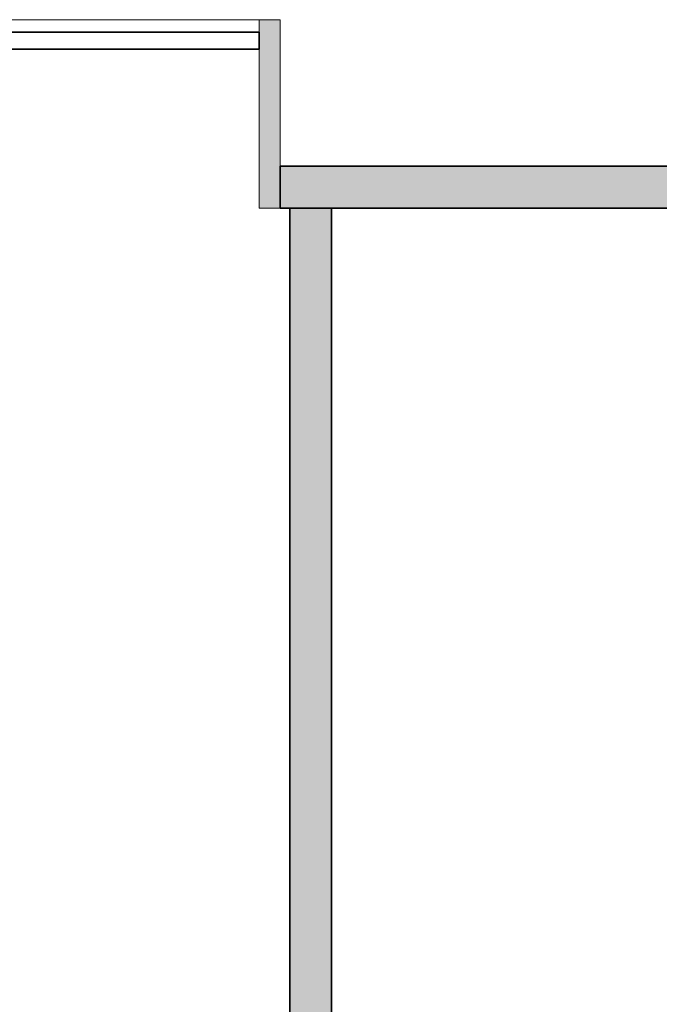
# Model space of a CAD drawing. Header units: inches. Extents: x 15 to 546804, y -66 to 267312.
# Tile 347 of 478: x 434572 to 436100, y 127104 to 129456. Entities that reach past the tile are written whole.
import ezdxf

# ---------------------------------------------------------------- set-up
doc = ezdxf.new("R2010")
doc.units = ezdxf.units.IN
doc.header["$MEASUREMENT"] = 0

msp = doc.modelspace()

# ---------------------------------------------------------------- hatches: boundary and pattern name
at = {"lineweight": 20}
h = msp.add_hatch(color=7, dxfattribs=at)
h.dxf.hatch_style = 1
h.paths.add_polyline_path([(435144.1, 129005.7), (435194.1, 129005.7), (435194.1, 129455.7), (435144.1, 129455.7)])
h = msp.add_hatch(color=7, dxfattribs=at)
h.dxf.hatch_style = 1
h.paths.add_polyline_path([(436676.7, 129105.7, -0.058615), (436682.5, 129055.7, -0.058635), (436676.6, 129005.7), (437459.1, 129005.7), (437459.1, 129012.7), (437459.1, 129012.7), (437459.1, 129012.7), (437459.1, 129105.7)])
h.paths.add_polyline_path([(436257.6, 129105.7), (435194.1, 129105.7), (435194.1, 129005.7), (436257.6, 129005.7, -0.058635), (436251.7, 129055.7, -0.058615)])
h = msp.add_hatch(color=7, dxfattribs=at)
h.dxf.hatch_style = 1
h.paths.add_polyline_path([(435217.1, 121955.7), (435317.1, 121955.7), (435317.1, 129005.7), (435217.1, 129005.7)])

# ---------------------------------------------------------------- linework, layer by layer
at = {"color": 7, "lineweight": 20}
for p, q in [((434044.1, 129455.7, 300), (435144.1, 129455.7, 300)), ((435144.1, 129455.7, 2934.2), (435144.1, 129455.7, 300)), ((435144.1, 129455.7, 300), (435194.1, 129455.7, 300)), ((435144.1, 129455.7, 300), (435144.1, 129005.7, 300)), ((435144.1, 129455.7, 2934.2), (435144.1, 129005.7, 2934.2)), ((435194.1, 129455.7, 0), (435144.1, 129455.7, 0)), ((435144.1, 129455.7, 0), (435144.1, 129005.7, 0)), ((435194.1, 129455.7, 300), (435194.1, 129455.7, 2984.2)), ((435194.1, 129455.7, 300), (435194.1, 129005.7, 300)), ((435194.1, 129455.7, 2984.2), (435194.1, 129005.7, 2984.2)), ((435194.1, 129005.7, 0), (435194.1, 129455.7, 0)), ((435144.1, 129005.7, 300), (435194.1, 129005.7, 300)), ((435144.1, 129005.7, 2934.2), (435144.1, 129005.7, 300)), ((435144.1, 129005.7, 0), (435194.1, 129005.7, 0)), ((435194.1, 129005.7, 300), (435194.1, 129005.7, 2984.2)), ((435317.1, 129005.7), (435217.1, 129005.7)), ((435217.1, 129005.7), (435217.1, 121955.7)), ((435317.1, 121955.7), (435317.1, 129005.7))]:
    msp.add_line(p, q, dxfattribs=at)
at = {"color": 7}
for p, q in [((434044.1, 129425.7, 2934.2), (435144.1, 129425.7, 2934.2)), ((435144.1, 129425.7, 310), (434044.1, 129425.7, 310)), ((435144.1, 129425.7, 2934.2), (435144.1, 129425.7, 310)), ((435144.1, 129385.7, 2934.2), (435144.1, 129425.7, 2934.2)), ((435144.1, 129385.7, 310), (435144.1, 129425.7, 310)), ((434044.1, 129385.7, 2934.2), (435144.1, 129385.7, 2934.2)), ((435144.1, 129385.7, 310), (434044.1, 129385.7, 310)), ((435144.1, 129385.7, 2934.2), (435144.1, 129385.7, 310)), ((435194.1, 129105.7, 300), (435194.1, 129005.7, 300)), ((437459.1, 129105.7, 300), (435194.1, 129105.7, 300)), ((435194.1, 129105.7, 3000), (435194.1, 129005.7, 3000)), ((437459.1, 129105.7, 3000), (435194.1, 129105.7, 3000)), ((435194.1, 129105.7, 300), (435194.1, 129105.7, 3000)), ((435194.1, 129005.7, 300), (437459.1, 129005.7, 300)), ((435194.1, 129005.7, 3000), (437459.1, 129005.7, 3000)), ((435194.1, 129005.7, 300), (435194.1, 129005.7, 3000)), ((435217.1, 121955.7, 3000), (435217.1, 129005.7, 3000)), ((435217.1, 121955.7, 300), (435217.1, 129005.7, 300)), ((435217.1, 129005.7, 300), (435217.1, 129005.7, 3000)), ((435217.1, 129005.7, 3000), (435317.1, 129005.7, 3000)), ((435217.1, 129005.7, 300), (435317.1, 129005.7, 300)), ((435317.1, 129005.7, 3000), (435317.1, 121955.7, 3000)), ((435317.1, 129005.7, 300), (435317.1, 129005.7, 3000)), ((435317.1, 129005.7, 300), (435317.1, 121955.7, 300))]:
    msp.add_line(p, q, dxfattribs=at)
at = {"color": 7, "lineweight": 20}
for points, invisible_edges in [([(435144.1, 129455.7, 2934.2), (435144.1, 129455.7, 300), (435144.1, 129005.7, 2934.2)], 2), ([(435144.1, 129005.7, 300), (435144.1, 129005.7, 2934.2), (435144.1, 129455.7, 300)], 2), ([(435144.1, 129005.7, 300), (435144.1, 129455.7, 300), (435194.1, 129005.7, 300)], 2), ([(435194.1, 129455.7, 300), (435194.1, 129005.7, 300), (435144.1, 129455.7, 300)], 2), ([(435194.1, 129455.7, 300), (435194.1, 129455.7, 2984.2), (435194.1, 129005.7, 300)], 2), ([(435194.1, 129005.7, 2984.2), (435194.1, 129005.7, 300), (435194.1, 129455.7, 2984.2)], 2), ([(437267.1, 121855.7, 300), (430517.1, 125705.7, 300), (430517.1, 129105.7, 300)], 13)]:
    msp.add_3dface(points, dxfattribs=dict(at, invisible_edges=invisible_edges))
at = {"color": 7}
for points, invisible_edges in [([(434044.1, 129425.7, 310), (435144.1, 129425.7, 310), (434044.1, 129385.7, 310)], 2), ([(435144.1, 129385.7, 310), (434044.1, 129385.7, 310), (435144.1, 129425.7, 310)], 2), ([(434044.1, 129425.7, 2934.2), (434044.1, 129385.7, 2934.2), (435144.1, 129425.7, 2934.2)], 2), ([(435144.1, 129385.7, 2934.2), (435144.1, 129425.7, 2934.2), (434044.1, 129385.7, 2934.2)], 2), ([(435144.1, 129425.7, 310), (434044.1, 129425.7, 310), (435144.1, 129425.7, 2934.2)], 2), ([(434044.1, 129425.7, 2934.2), (435144.1, 129425.7, 2934.2), (434044.1, 129425.7, 310)], 2), ([(435144.1, 129425.7, 310), (435144.1, 129425.7, 2934.2), (435144.1, 129385.7, 310)], 2), ([(435144.1, 129385.7, 2934.2), (435144.1, 129385.7, 310), (435144.1, 129425.7, 2934.2)], 2), ([(435144.1, 129385.7, 310), (435144.1, 129385.7, 2934.2), (434044.1, 129385.7, 310)], 2), ([(434044.1, 129385.7, 2934.2), (434044.1, 129385.7, 310), (435144.1, 129385.7, 2934.2)], 2), ([(435194.1, 129105.7, 300), (437459.1, 129105.7, 3000), (437459.1, 129105.7, 300)], 1), ([(437459.1, 129105.7, 3000), (435194.1, 129105.7, 300), (435194.1, 129105.7, 3000)], 1), ([(435194.1, 129105.7, 3000), (435194.1, 129005.7, 300), (435194.1, 129005.7, 3000)], 1), ([(435194.1, 129005.7, 300), (435194.1, 129105.7, 3000), (435194.1, 129105.7, 300)], 1), ([(435194.1, 129005.7, 3000), (437459.1, 129105.7, 3000), (435194.1, 129105.7, 3000)], 1), ([(437459.1, 129105.7, 3000), (435194.1, 129005.7, 3000), (437459.1, 129005.7, 3000)], 1), ([(437459.1, 129105.7, 300), (435194.1, 129005.7, 300), (435194.1, 129105.7, 300)], 1), ([(435194.1, 129005.7, 300), (437459.1, 129105.7, 300), (437459.1, 129005.7, 300)], 1), ([(437459.1, 129005.7, 3000), (435194.1, 129005.7, 300), (437459.1, 129005.7, 300)], 1), ([(435194.1, 129005.7, 300), (437459.1, 129005.7, 3000), (435194.1, 129005.7, 3000)], 1), ([(435217.1, 129005.7, 3000), (435317.1, 129005.7, 300), (435217.1, 129005.7, 300)], 1), ([(435317.1, 129005.7, 300), (435217.1, 129005.7, 3000), (435317.1, 129005.7, 3000)], 1), ([(435317.1, 129005.7, 300), (435217.1, 121955.7, 300), (435217.1, 129005.7, 300)], 1), ([(435217.1, 121955.7, 300), (435317.1, 129005.7, 300), (435317.1, 121955.7, 300)], 1), ([(435317.1, 121955.7, 3000), (435217.1, 129005.7, 3000), (435217.1, 121955.7, 3000)], 1), ([(435217.1, 129005.7, 3000), (435317.1, 121955.7, 3000), (435317.1, 129005.7, 3000)], 1), ([(435217.1, 129005.7, 3000), (435217.1, 121955.7, 300), (435217.1, 121955.7, 3000)], 1), ([(435217.1, 121955.7, 300), (435217.1, 129005.7, 3000), (435217.1, 129005.7, 300)], 1), ([(435317.1, 129005.7, 300), (435317.1, 121955.7, 3000), (435317.1, 121955.7, 300)], 1), ([(435317.1, 121955.7, 3000), (435317.1, 129005.7, 300), (435317.1, 129005.7, 3000)], 1)]:
    msp.add_3dface(points, dxfattribs=dict(at, invisible_edges=invisible_edges))

doc.saveas('drawing.dxf')
